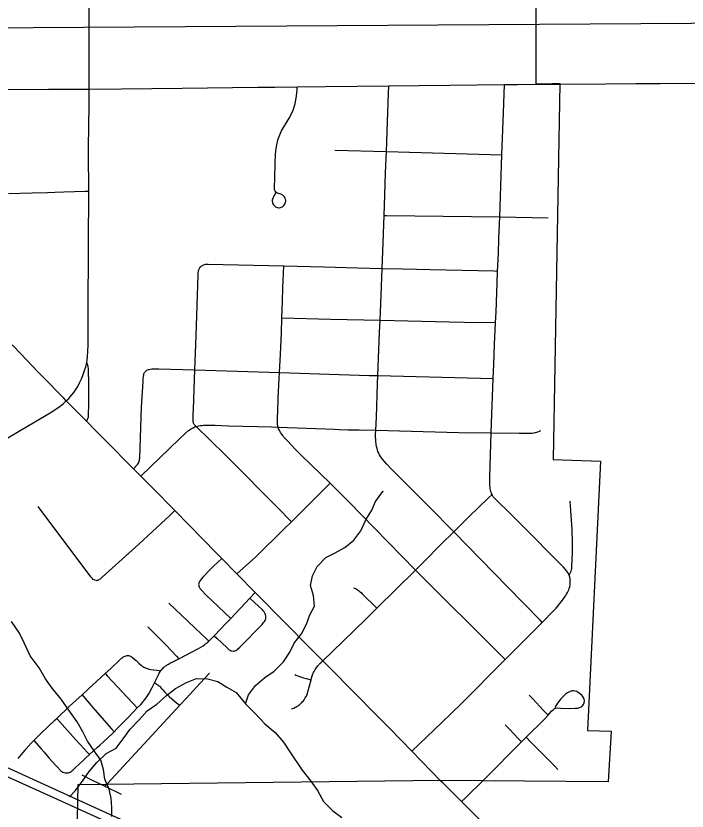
# Model space of a CAD drawing. Extents: x 0 to 34, y 0 to 22.
# Drawn here: x 6.886 to 7.601, y 15.105 to 15.953 of the extents above; entities that cross this region are included whole.
import ezdxf

# ---------------------------------------------------------------- set-up
doc = ezdxf.new("R2010")
doc.units = 0
for name, color, linetype in [('GM_X_Corporation', 7, 'Continuous'), ('GM_X_County_Road', 7, 'Continuous'), ('GM_X_Minor_River', 7, 'Continuous'), ('GM_X_Rail_Line', 7, 'Continuous'), ('GM_X_Township_Road', 7, 'Continuous'), ('SH_Text', 7, 'Continuous')]:
    doc.layers.add(name, color=color, linetype=linetype)

msp = doc.modelspace()

# ---------------------------------------------------------------- linework, layer by layer
at = {"layer": 'GM_X_Corporation'}
msp.add_lwpolyline([(7.44022, 16.09168), (7.44012, 15.9502), (7.44012, 15.94618), (7.44034, 15.88097), (7.45784, 15.8811), (7.46588, 15.88113), (7.4589, 15.48026), (7.50921, 15.47837), (7.49534, 15.19124), (7.52059, 15.19071), (7.51745, 15.13675), (7.33894, 15.13802), (6.95248, 15.13341), (6.95035, 15.02493)], dxfattribs=at)
at = {"layer": 'GM_X_County_Road'}
for p, q in [((6.9644, 15.86035), (6.96434, 15.87513)), ((7.16213, 15.87736), (7.18604, 15.87758)), ((7.54796, 15.88109), (7.55836, 15.88112)), ((6.96142, 15.52106), (6.94005, 15.54282)), ((7.01951, 15.46253), (7.01182, 15.47026)), ((7.12185, 15.35844), (7.10567, 15.37488)), ((7.14139, 15.3386), (7.12185, 15.35844)), ((7.33914, 15.13746), (7.30834, 15.16917))]:
    msp.add_line(p, q, dxfattribs=at)
for points in [[(6.96457, 15.94259), (6.96493, 16.00864)], [(6.96434, 15.87513), (6.96435, 15.89732), (6.96445, 15.91402), (6.96459, 15.92391), (6.96457, 15.94259)], [(7.55836, 15.88112), (7.5729, 15.88116), (7.61867, 15.88173), (7.66833, 15.88234), (7.74511, 15.88268), (7.75347, 15.88271)], [(6.61999, 15.87248), (6.63855, 15.87263), (6.68061, 15.87296), (6.73106, 15.87368), (6.78164, 15.87402), (6.86269, 15.87472), (6.92117, 15.87519), (6.96434, 15.87513)], [(6.96434, 15.87513), (6.99876, 15.8754), (7.06345, 15.87616), (7.14419, 15.87719), (7.16213, 15.87736)], [(7.18604, 15.87758), (7.21622, 15.87787), (7.28368, 15.87873)], [(7.28368, 15.87873), (7.34827, 15.8795), (7.40677, 15.88003)], [(7.40677, 15.88003), (7.42093, 15.88016), (7.44054, 15.88042)], [(7.44054, 15.88042), (7.45805, 15.88055), (7.46609, 15.88058), (7.46708, 15.88059)], [(7.46708, 15.88059), (7.51455, 15.88098), (7.54702, 15.88108), (7.54796, 15.88109)], [(6.96392, 15.76655), (6.96391, 15.78286), (6.96388, 15.79056), (6.96372, 15.8125), (6.96441, 15.85838), (6.9644, 15.86035)], [(6.96198, 15.58357), (6.96236, 15.58647), (6.96265, 15.5897), (6.96302, 15.59553), (6.96328, 15.60243), (6.96346, 15.60915), (6.9635, 15.63605), (6.96383, 15.7094), (6.96392, 15.76655)], [(6.90987, 15.57376), (6.89187, 15.59251), (6.88235, 15.60259)], [(6.94808, 15.55183), (6.95025, 15.55508), (6.95221, 15.55823), (6.95416, 15.56202), (6.9561, 15.56642), (6.95768, 15.57), (6.95884, 15.57296), (6.95991, 15.57615), (6.96079, 15.57905), (6.96198, 15.58357)], [(6.96142, 15.52106), (6.96232, 15.52228), (6.96282, 15.52321), (6.96331, 15.52455), (6.96356, 15.52595), (6.96371, 15.528), (6.9639, 15.53919), (6.96407, 15.56049), (6.96376, 15.57672), (6.96339, 15.57938), (6.9628, 15.58164), (6.96198, 15.58357)], [(6.94005, 15.54282), (6.93728, 15.54556), (6.91471, 15.56871), (6.90987, 15.57376)], [(6.94005, 15.54282), (6.94276, 15.54543), (6.94569, 15.54879), (6.94808, 15.55183)], [(6.90052, 15.51687), (6.92294, 15.53008), (6.92876, 15.53382), (6.93364, 15.53729), (6.93701, 15.54), (6.94005, 15.54282)], [(6.76495, 15.43798), (6.82839, 15.47419), (6.88931, 15.51026), (6.90052, 15.51687)], [(7.01182, 15.47026), (6.98062, 15.50168), (6.97089, 15.51143), (6.96142, 15.52106)], [(7.05556, 15.42574), (7.03261, 15.44921), (7.01951, 15.46253)], [(7.10567, 15.37488), (7.09964, 15.38092), (7.07085, 15.41011), (7.05556, 15.42574)], [(7.21339, 15.26558), (7.20126, 15.2778), (7.17122, 15.30838), (7.14414, 15.33579), (7.14139, 15.3386)], [(7.30834, 15.16917), (7.28424, 15.19382), (7.27289, 15.20533), (7.24444, 15.23399), (7.22227, 15.25663), (7.21339, 15.26558)], [(7.36092, 15.11575), (7.34113, 15.13542), (7.33914, 15.13746)], [(7.42586, 15.04951), (7.40847, 15.06746), (7.3978, 15.07876), (7.38944, 15.08711), (7.38783, 15.08866), (7.38225, 15.0942), (7.36092, 15.11575)]]:
    msp.add_lwpolyline(points, dxfattribs=at)
at = {"layer": 'GM_X_Minor_River'}
for points in [[(7.13082, 15.21991), (7.13415, 15.22942), (7.14164, 15.23934), (7.15142, 15.24775), (7.16158, 15.25466), (7.17135, 15.26459), (7.17808, 15.27488), (7.18292, 15.2844), (7.19079, 15.29432), (7.19601, 15.3046), (7.19934, 15.31449), (7.20457, 15.32401), (7.20334, 15.33538), (7.20023, 15.34597), (7.20243, 15.35623), (7.20727, 15.36612), (7.21665, 15.37568), (7.22646, 15.38068), (7.23663, 15.38645), (7.24641, 15.39411), (7.2539, 15.4044), (7.25911, 15.41582), (7.26547, 15.42611), (7.26955, 15.43562), (7.27742, 15.4463), (7.27817, 15.44668)], [(6.98868, 15.09974), (6.98861, 15.10922), (6.98778, 15.11908), (6.98581, 15.12892), (6.98118, 15.1395), (6.97959, 15.14973), (6.97686, 15.15957), (6.9696, 15.16975), (6.9627, 15.17994), (6.95771, 15.18976), (6.95157, 15.20072), (6.94277, 15.21316), (6.93473, 15.22486), (6.92517, 15.23654), (6.91791, 15.24635), (6.911, 15.25805), (6.90144, 15.27087), (6.89528, 15.28486), (6.89028, 15.29506), (6.88185, 15.30751)], [(6.94332, 15.12069), (6.94949, 15.12713), (6.95736, 15.13743), (6.96447, 15.14772), (6.97272, 15.15726), (6.98249, 15.16682), (6.99304, 15.17259), (7.00053, 15.18251), (7.00802, 15.19281), (7.01779, 15.20274), (7.02604, 15.21228), (7.03658, 15.21957), (7.04672, 15.22875), (7.05651, 15.23603), (7.06819, 15.24257), (7.07876, 15.24682), (7.09049, 15.24653), (7.10149, 15.24358), (7.111, 15.23759), (7.12088, 15.23197), (7.13082, 15.21991), (7.14112, 15.20937), (7.15142, 15.19845), (7.16247, 15.18906), (7.17163, 15.17889), (7.17814, 15.1687), (7.19117, 15.14907), (7.20072, 15.13739), (7.20761, 15.1272), (7.21413, 15.1155), (7.22405, 15.10571), (7.23357, 15.09858)]]:
    msp.add_lwpolyline(points, dxfattribs=at)
at = {"layer": 'GM_X_Rail_Line'}
for points in [[(6.24266, 15.25691), (6.44116, 15.28121), (6.49632, 15.28396), (6.54006, 15.28256), (6.57657, 15.27771), (6.60476, 15.27042), (6.62953, 15.26307), (6.66833, 15.24718), (7.07958, 15.05943), (7.18281, 15.00864), (7.27614, 14.96864), (7.31856, 14.9442)], [(6.70826, 15.21831), (6.92644, 15.11993), (7.15359, 15.01657)]]:
    msp.add_lwpolyline(points, dxfattribs=at)
at = {"layer": 'GM_X_Township_Road'}
for p, q in [((7.22626, 15.81007), (7.28108, 15.80859)), ((7.28108, 15.80859), (7.40413, 15.80527)), ((7.40183, 15.73889), (7.45333, 15.73814)), ((7.27669, 15.6841), (7.29868, 15.68359)), ((7.07705, 15.57575), (7.1673, 15.57296)), ((7.27203, 15.56978), (7.3949, 15.56665)), ((7.27098, 15.32165), (7.31201, 15.36242))]:
    msp.add_line(p, q, dxfattribs=at)
for points in [[(7.16285, 15.76456), (7.16244, 15.76342), (7.16213, 15.7628), (7.16121, 15.76136), (7.16077, 15.76054), (7.16004, 15.75901), (7.15973, 15.75795), (7.15954, 15.75688), (7.15951, 15.75587), (7.15959, 15.75485), (7.15984, 15.75382), (7.16026, 15.75275), (7.16077, 15.7519), (7.16141, 15.75109), (7.16212, 15.75043), (7.16294, 15.74985), (7.16407, 15.74928), (7.16492, 15.74901), (7.1661, 15.74881), (7.16695, 15.7488), (7.16833, 15.74899), (7.16909, 15.7492), (7.17036, 15.74981), (7.17102, 15.75024), (7.17189, 15.75104), (7.1727, 15.75212), (7.17329, 15.75324), (7.17376, 15.7549), (7.17383, 15.75557), (7.17379, 15.75686), (7.17363, 15.7577), (7.17327, 15.75881), (7.17283, 15.75968), (7.17216, 15.76065), (7.1715, 15.76134), (7.17058, 15.7621), (7.16996, 15.76248), (7.16868, 15.76309), (7.16625, 15.76391), (7.16515, 15.76432), (7.16433, 15.76468), (7.16334, 15.76528), (7.16251, 15.76632), (7.1622, 15.76715), (7.16193, 15.76829), (7.16185, 15.76904), (7.16183, 15.77011), (7.16228, 15.78079), (7.16263, 15.79632), (7.16299, 15.80536), (7.16334, 15.80952), (7.16394, 15.81412), (7.16502, 15.81896), (7.1659, 15.8222), (7.16676, 15.82476), (7.16819, 15.82834), (7.16937, 15.83089), (7.17745, 15.84412), (7.18058, 15.85029), (7.18198, 15.85387), (7.18306, 15.85724), (7.18373, 15.85993), (7.18446, 15.86349), (7.18519, 15.868), (7.18567, 15.87138), (7.18592, 15.87453), (7.18604, 15.87758)], [(7.28108, 15.80859), (7.28219, 15.84023), (7.28334, 15.87086), (7.28368, 15.87873)], [(7.40413, 15.80527), (7.40568, 15.84984), (7.40677, 15.88003)], [(7.27883, 15.74039), (7.2795, 15.76219), (7.28021, 15.78579), (7.28108, 15.80859)], [(7.40183, 15.73889), (7.40296, 15.77201), (7.40413, 15.80527)], [(6.87832, 15.76389), (6.9038, 15.76447), (6.91994, 15.76497), (6.92801, 15.7653), (6.93731, 15.76564), (6.9601, 15.76642), (6.96392, 15.76655)], [(7.27669, 15.6841), (7.27778, 15.71128), (7.27883, 15.74039)], [(7.27883, 15.74039), (7.28113, 15.74036), (7.40183, 15.73889)], [(7.39951, 15.68127), (7.40035, 15.69988), (7.40104, 15.71592), (7.40183, 15.73889)], [(7.07705, 15.57575), (7.07827, 15.61232), (7.08043, 15.67668), (7.08054, 15.67839), (7.08071, 15.68009), (7.08084, 15.68092), (7.08104, 15.68194), (7.08145, 15.68318), (7.08187, 15.6841), (7.08235, 15.68482), (7.08305, 15.68568), (7.08372, 15.68633)], [(7.08372, 15.68633), (7.08506, 15.68727), (7.08563, 15.68759), (7.08639, 15.68792), (7.08764, 15.68832), (7.08839, 15.68848), (7.08919, 15.68859), (7.09002, 15.68865), (7.09132, 15.6887), (7.17188, 15.68682)], [(7.16978, 15.63124), (7.17037, 15.64915), (7.17091, 15.66342), (7.17188, 15.68682)], [(7.17188, 15.68682), (7.2146, 15.68582), (7.25015, 15.68472), (7.27669, 15.6841)], [(7.2743, 15.62873), (7.27558, 15.6554), (7.27669, 15.6841)], [(7.29868, 15.68359), (7.32767, 15.68292), (7.39587, 15.68136), (7.39951, 15.68127)], [(7.39738, 15.62648), (7.39786, 15.63753), (7.39943, 15.67944), (7.39951, 15.68127)], [(7.1673, 15.57296), (7.16815, 15.59272), (7.16925, 15.61503), (7.16978, 15.63124)], [(7.16978, 15.63124), (7.22195, 15.62999), (7.2743, 15.62873)], [(7.27203, 15.56978), (7.27367, 15.61566), (7.2743, 15.62873)], [(7.2743, 15.62873), (7.34836, 15.62696), (7.36408, 15.62673), (7.39738, 15.62648)], [(7.3949, 15.56665), (7.39559, 15.58171), (7.39636, 15.60343), (7.39703, 15.61829), (7.39738, 15.62648)], [(7.02471, 15.57446), (7.02603, 15.57546), (7.02767, 15.57619), (7.02831, 15.57639), (7.02987, 15.57671), (7.03122, 15.57684), (7.03343, 15.57693), (7.03879, 15.57693), (7.07705, 15.57575)], [(7.01182, 15.47026), (7.01584, 15.47496), (7.0165, 15.47585), (7.01684, 15.47638), (7.01735, 15.4774), (7.0178, 15.47865), (7.01804, 15.47973), (7.01818, 15.4807), (7.01827, 15.48185), (7.02029, 15.53625), (7.02185, 15.56361), (7.02201, 15.56593), (7.02209, 15.56696), (7.02222, 15.56844), (7.02235, 15.56946), (7.02249, 15.57038), (7.02277, 15.57149), (7.02309, 15.5722), (7.02344, 15.57291), (7.02401, 15.57369), (7.02471, 15.57446)], [(7.07842, 15.51542), (7.07731, 15.51653), (7.07644, 15.51752), (7.07597, 15.51822), (7.07569, 15.51887), (7.07546, 15.51953), (7.07525, 15.5205), (7.07513, 15.5215), (7.07513, 15.52455), (7.07526, 15.5288), (7.07543, 15.53381), (7.07705, 15.57575)], [(7.16561, 15.51488), (7.16528, 15.51651), (7.16517, 15.51743), (7.16505, 15.51875), (7.16497, 15.52014), (7.16495, 15.52146), (7.16499, 15.52291), (7.16508, 15.52573), (7.16535, 15.531), (7.16594, 15.54579), (7.16702, 15.56674), (7.1673, 15.57296)], [(7.1673, 15.57296), (7.26278, 15.57001), (7.27203, 15.56978)], [(7.26972, 15.51164), (7.27038, 15.52533), (7.27172, 15.5608), (7.27203, 15.56978)], [(7.39264, 15.50881), (7.39294, 15.51892), (7.3949, 15.56665)], [(7.07842, 15.51542), (7.07967, 15.51579), (7.08142, 15.51616), (7.08268, 15.51638), (7.08467, 15.51662), (7.08629, 15.51676), (7.09148, 15.51691), (7.0956, 15.51689), (7.09883, 15.5168), (7.11299, 15.51625), (7.15879, 15.51518), (7.16561, 15.51488)], [(7.01951, 15.46253), (7.06015, 15.50186), (7.06701, 15.50829), (7.07038, 15.5111), (7.07302, 15.51291), (7.07533, 15.51417), (7.07711, 15.51497), (7.07842, 15.51542)], [(7.17994, 15.41392), (7.17532, 15.41854), (7.16917, 15.42468), (7.10896, 15.48557), (7.07842, 15.51542)], [(7.16561, 15.51488), (7.22604, 15.51259), (7.23091, 15.51241), (7.24022, 15.51208), (7.25198, 15.51182), (7.26972, 15.51164)], [(7.22101, 15.45512), (7.19073, 15.48464), (7.18438, 15.49109), (7.17951, 15.49609), (7.17569, 15.50009), (7.17448, 15.50136), (7.17342, 15.5025), (7.17222, 15.50386), (7.17157, 15.50461), (7.17073, 15.50571), (7.16939, 15.50758), (7.16841, 15.509), (7.16786, 15.50994), (7.16738, 15.51074), (7.16675, 15.51189), (7.16618, 15.51313), (7.16582, 15.51411), (7.16561, 15.51488)], [(7.35281, 15.40317), (7.34473, 15.41142), (7.33513, 15.42111), (7.32023, 15.43604), (7.31019, 15.44622), (7.28667, 15.46998), (7.28164, 15.47537), (7.27907, 15.47822), (7.27694, 15.4808), (7.27491, 15.48356), (7.27387, 15.48522), (7.27261, 15.48761), (7.2721, 15.48879), (7.27153, 15.49037), (7.2711, 15.49186), (7.27056, 15.49413), (7.27009, 15.49672), (7.26983, 15.49941), (7.2697, 15.50164), (7.26964, 15.50419), (7.26962, 15.50683), (7.26972, 15.51164)], [(7.26972, 15.51164), (7.35813, 15.50917), (7.39264, 15.50881)], [(7.39363, 15.44281), (7.39308, 15.44414), (7.39264, 15.44529), (7.39234, 15.44625), (7.392, 15.44747), (7.39169, 15.44906), (7.39147, 15.4506), (7.39128, 15.45259), (7.39114, 15.45474), (7.39126, 15.46176), (7.39264, 15.50881)], [(7.39264, 15.50881), (7.42267, 15.50849), (7.43209, 15.50834), (7.43527, 15.50842), (7.43633, 15.5085), (7.43835, 15.50874), (7.43945, 15.50893), (7.44126, 15.50942), (7.44241, 15.50982), (7.44433, 15.51062), (7.44558, 15.51125)], [(7.17994, 15.41392), (7.18387, 15.41783), (7.21077, 15.44476), (7.22101, 15.45512)], [(7.31201, 15.36242), (7.26852, 15.40703), (7.24093, 15.43526), (7.22997, 15.44633), (7.22531, 15.45095), (7.22101, 15.45512)], [(7.35281, 15.40317), (7.35859, 15.40894), (7.36974, 15.41977), (7.38994, 15.43925), (7.39363, 15.44281)], [(7.47579, 15.35698), (7.47507, 15.35857), (7.47403, 15.36033), (7.4722, 15.3626), (7.46967, 15.36533), (7.42296, 15.41286), (7.41276, 15.42293), (7.39827, 15.43681), (7.39686, 15.4383), (7.39578, 15.43948), (7.39495, 15.44059), (7.39422, 15.44177), (7.39363, 15.44281)], [(7.47579, 15.35698), (7.47726, 15.35967), (7.47794, 15.36115), (7.47837, 15.36262), (7.47863, 15.36431), (7.47879, 15.36652), (7.47933, 15.38058), (7.47939, 15.38353), (7.47943, 15.38797), (7.47941, 15.39187), (7.47936, 15.39379), (7.47925, 15.39714), (7.47915, 15.39968), (7.47897, 15.40343), (7.47882, 15.40606), (7.47851, 15.41046), (7.47745, 15.42584), (7.47677, 15.43596)], [(6.97195, 15.35137), (6.97061, 15.35161), (6.96958, 15.35197), (6.96875, 15.3525), (6.96751, 15.35361), (6.96617, 15.35517), (6.91011, 15.43027)], [(6.97195, 15.35137), (6.97307, 15.35148), (6.97395, 15.35169), (6.97467, 15.35199), (6.97556, 15.35254), (6.97634, 15.35314), (6.97818, 15.35471), (7.01747, 15.39001), (7.05067, 15.42094), (7.05556, 15.42574)], [(7.12185, 15.35844), (7.14211, 15.37647), (7.17257, 15.40658), (7.17994, 15.41392)], [(7.31201, 15.36242), (7.32164, 15.37201), (7.33921, 15.38959), (7.35281, 15.40317)], [(7.44711, 15.30653), (7.44519, 15.3085), (7.40995, 15.34462), (7.35281, 15.40317)], [(7.10567, 15.37488), (7.09664, 15.36631), (7.09353, 15.3632), (7.08601, 15.35523), (7.08386, 15.35269), (7.08306, 15.35158), (7.0821, 15.3502), (7.0817, 15.3495), (7.08139, 15.34884), (7.08109, 15.34748), (7.08107, 15.34668), (7.08122, 15.34559), (7.08155, 15.34452), (7.08191, 15.3437), (7.08226, 15.34315), (7.08276, 15.34245), (7.08406, 15.34102), (7.08887, 15.33606), (7.11529, 15.31091)], [(7.40767, 15.26688), (7.40511, 15.26943), (7.31201, 15.36242)], [(7.44711, 15.30653), (7.45922, 15.31902), (7.46178, 15.32181), (7.46344, 15.3237), (7.46589, 15.32666), (7.46763, 15.32887), (7.46947, 15.33134), (7.47114, 15.33369), (7.47225, 15.33536), (7.47311, 15.33685), (7.47392, 15.33834), (7.4747, 15.33987), (7.47537, 15.3414), (7.47586, 15.34282), (7.47636, 15.34462), (7.47674, 15.34682), (7.4769, 15.34867), (7.47689, 15.35114), (7.4767, 15.353), (7.47643, 15.35468), (7.47609, 15.35599), (7.47579, 15.35698)], [(7.24613, 15.34355), (7.24742, 15.34293), (7.24812, 15.34259), (7.2488, 15.34223), (7.25018, 15.34142), (7.25075, 15.34104), (7.25142, 15.34057), (7.25206, 15.34007), (7.2532, 15.3391), (7.25441, 15.33803), (7.25531, 15.33717), (7.27098, 15.32165)], [(6.90558, 15.18066), (6.91339, 15.17174), (6.91658, 15.16805), (6.91964, 15.16444), (6.92147, 15.16235), (6.92543, 15.15803), (6.929, 15.15397), (6.93201, 15.15064), (6.93262, 15.15001), (6.9336, 15.14908), (6.93439, 15.14838), (6.93526, 15.1477), (6.93628, 15.14704), (6.93761, 15.14638), (6.93901, 15.1461), (6.94024, 15.14601), (6.94117, 15.14608), (6.94227, 15.14629), (6.94319, 15.14658), (6.94404, 15.14695), (6.94524, 15.14775), (6.94602, 15.14838), (6.94688, 15.1491), (6.94951, 15.15148), (6.95402, 15.15566), (6.95756, 15.15908), (6.96028, 15.16151), (6.96474, 15.16562), (6.97348, 15.17353), (6.97576, 15.17562), (6.97986, 15.1794), (6.98947, 15.18862), (6.99091, 15.19005), (6.99384, 15.19295), (6.99923, 15.19843), (7.00621, 15.20547), (7.01569, 15.21535), (7.01942, 15.21921), (7.02162, 15.2217), (7.02386, 15.22444), (7.02521, 15.22632), (7.02645, 15.2282), (7.02787, 15.23055), (7.03145, 15.237), (7.03396, 15.24218), (7.03778, 15.25008), (7.03906, 15.25244), (7.03977, 15.2536), (7.04037, 15.25449), (7.04081, 15.2551), (7.04153, 15.25607), (7.04195, 15.25659), (7.04279, 15.25751), (7.04362, 15.25835), (7.04412, 15.25879), (7.04463, 15.25922), (7.04513, 15.25961), (7.04589, 15.26014), (7.04682, 15.26076), (7.04755, 15.26124), (7.04907, 15.26219), (7.05115, 15.2634), (7.05363, 15.2647), (7.05983, 15.2678), (7.08073, 15.27865), (7.08582, 15.28172), (7.08775, 15.28305), (7.08848, 15.28359), (7.08968, 15.28457), (7.09031, 15.28511), (7.09132, 15.28598), (7.09191, 15.28654), (7.09407, 15.28856), (7.09758, 15.29215), (7.11006, 15.30537), (7.11529, 15.31091), (7.13551, 15.33237), (7.14139, 15.3386)], [(7.09758, 15.29215), (7.10026, 15.28968), (7.11147, 15.2793), (7.11375, 15.27736), (7.1146, 15.27684), (7.11572, 15.27636), (7.11652, 15.27617), (7.11772, 15.27606), (7.11873, 15.27614), (7.1197, 15.27637), (7.12076, 15.27676), (7.1217, 15.27725), (7.12259, 15.2779), (7.12501, 15.28015), (7.1486, 15.30451), (7.15032, 15.30632), (7.15117, 15.30742), (7.15182, 15.30845), (7.1523, 15.30955), (7.15249, 15.31029), (7.15262, 15.31101), (7.15268, 15.31181), (7.15258, 15.31342), (7.15243, 15.31421), (7.15213, 15.31529), (7.15161, 15.31646), (7.15122, 15.31713), (7.15077, 15.31782), (7.14997, 15.31881), (7.14896, 15.31997), (7.14824, 15.32073), (7.14523, 15.32351), (7.13551, 15.33237)], [(7.04945, 15.32701), (7.0905, 15.28789), (7.09191, 15.28654)], [(7.21339, 15.26558), (7.23455, 15.28605), (7.25912, 15.30986), (7.27098, 15.32165)], [(7.40767, 15.26688), (7.44316, 15.30246), (7.44711, 15.30653)], [(7.02697, 15.30173), (7.03636, 15.29233), (7.04638, 15.28228), (7.05174, 15.27672), (7.05746, 15.27056), (7.05983, 15.2678)], [(6.8887, 15.16133), (6.89407, 15.16794), (6.8961, 15.17037), (6.89746, 15.17194), (6.90281, 15.1778), (6.90457, 15.17966), (6.90558, 15.18066), (6.91294, 15.18809), (6.92824, 15.20257), (6.92992, 15.20418), (6.94355, 15.21712), (6.9568, 15.22934), (6.96319, 15.23524), (6.98157, 15.252), (6.98752, 15.25741), (6.99713, 15.26672), (6.99809, 15.26761), (6.99895, 15.26833), (6.99978, 15.26897), (7.00036, 15.26936), (7.00108, 15.26979), (7.00173, 15.27014), (7.00269, 15.27058), (7.00392, 15.27097), (7.00467, 15.27113), (7.00537, 15.2712), (7.00666, 15.27114), (7.00742, 15.27096), (7.00841, 15.27061), (7.00924, 15.27018), (7.01039, 15.26934), (7.01292, 15.26713), (7.01433, 15.26584), (7.01734, 15.26304), (7.0198, 15.26091), (7.02101, 15.25998), (7.02153, 15.25963), (7.02267, 15.25896), (7.02339, 15.25857), (7.02444, 15.25807), (7.02516, 15.25777), (7.02642, 15.25732), (7.02797, 15.25687), (7.03021, 15.25639), (7.03324, 15.25592), (7.03655, 15.25554), (7.03908, 15.25527), (7.04081, 15.2551)], [(7.20079, 15.24541), (7.20132, 15.24719), (7.20207, 15.24957), (7.20288, 15.2517), (7.20351, 15.25316), (7.20398, 15.25416), (7.20533, 15.25651), (7.20627, 15.2579), (7.20816, 15.2604), (7.20898, 15.26137), (7.20954, 15.26199), (7.21019, 15.26266), (7.2111, 15.26352), (7.21174, 15.26409), (7.21339, 15.26558)], [(7.30834, 15.16917), (7.34016, 15.19978), (7.36067, 15.21977), (7.40767, 15.26688)], [(6.98124, 15.13179), (6.98407, 15.13488), (7.0009, 15.15321), (7.03544, 15.19069), (7.061, 15.21817), (7.06786, 15.22556), (7.08283, 15.24181), (7.09255, 15.25243)], [(6.98157, 15.252), (6.9841, 15.24924), (7.01569, 15.21535)], [(7.18004, 15.21427), (7.18254, 15.21527), (7.18345, 15.21569), (7.18417, 15.21606), (7.18507, 15.21655), (7.18611, 15.21717), (7.18701, 15.21778), (7.18768, 15.21824), (7.18848, 15.21886), (7.18895, 15.21927), (7.18957, 15.21982), (7.19037, 15.22055), (7.19098, 15.22117), (7.1918, 15.22207), (7.19265, 15.22306), (7.19351, 15.2242), (7.19428, 15.22534), (7.1947, 15.226), (7.19543, 15.22728), (7.1958, 15.22799), (7.1962, 15.22886), (7.19666, 15.22994), (7.19704, 15.23106), (7.19748, 15.23252), (7.20079, 15.24541)], [(7.18355, 15.25099), (7.18461, 15.25045), (7.18569, 15.24998), (7.18736, 15.24932), (7.18857, 15.2489), (7.1895, 15.2486), (7.19095, 15.24815), (7.19272, 15.24764), (7.19561, 15.24683), (7.20079, 15.24541)], [(7.03396, 15.24218), (7.03494, 15.24171), (7.0356, 15.24138), (7.03665, 15.24081), (7.03775, 15.24003), (7.0388, 15.23908), (7.03942, 15.23846), (7.04139, 15.23618), (7.04274, 15.23469), (7.04473, 15.23255), (7.04767, 15.22961), (7.0497, 15.22771), (7.05759, 15.22098), (7.061, 15.21817)], [(6.9568, 15.22934), (6.96011, 15.22547), (6.96439, 15.22047), (6.97039, 15.21345), (6.98822, 15.19311), (6.99091, 15.19005)], [(7.36092, 15.11575), (7.36453, 15.11895), (7.38579, 15.13995), (7.42512, 15.17913), (7.42756, 15.18156), (7.43011, 15.18407), (7.44926, 15.20296), (7.45344, 15.20761), (7.455, 15.20934), (7.45743, 15.21217), (7.45894, 15.21378), (7.46025, 15.21479), (7.46156, 15.21529), (7.46388, 15.21539), (7.46657, 15.21517), (7.47595, 15.21488), (7.48222, 15.21508), (7.48454, 15.21528), (7.48667, 15.21568), (7.48863, 15.21645), (7.48978, 15.21732), (7.4911, 15.21899), (7.49188, 15.22097), (7.49209, 15.22308), (7.49171, 15.22515), (7.49082, 15.22703), (7.48918, 15.22915), (7.48661, 15.23123), (7.48384, 15.23281), (7.48213, 15.23332), (7.48028, 15.23359), (7.47889, 15.23355), (7.47689, 15.23294), (7.47402, 15.23137), (7.47195, 15.2299), (7.46998, 15.22828), (7.46685, 15.22509), (7.46338, 15.22043), (7.46045, 15.21589)], [(7.45344, 15.20761), (7.44827, 15.21315), (7.43712, 15.22509), (7.43319, 15.22917)], [(6.92992, 15.20418), (6.93289, 15.20084), (6.95015, 15.18151), (6.95474, 15.17649), (6.96278, 15.16774), (6.96474, 15.16562)], [(7.42512, 15.17913), (7.42162, 15.18281), (7.41233, 15.19259), (7.4077, 15.19748)], [(7.46386, 15.14971), (7.46043, 15.15335), (7.44498, 15.16881), (7.435, 15.17905), (7.43011, 15.18407)], [(6.95666, 15.14408), (6.96761, 15.13848), (6.97136, 15.13659), (6.98124, 15.13179), (6.99836, 15.12345)]]:
    msp.add_lwpolyline(points, dxfattribs=at)
at = {"layer": 'SH_Text'}
msp.add_lwpolyline([(6.04363, 16.45614), (6.16219, 16.3439), (6.22585, 16.27897), (6.29975, 16.20287), (6.37745, 16.12252), (6.45878, 16.03908), (6.4804, 16.01858), (6.52045, 15.98844), (6.58451, 15.95751), (6.64988, 15.94219), (6.71462, 15.93934), (6.79663, 15.94028), (7.82198, 15.947)], dxfattribs=at)

doc.saveas('drawing.dxf')
